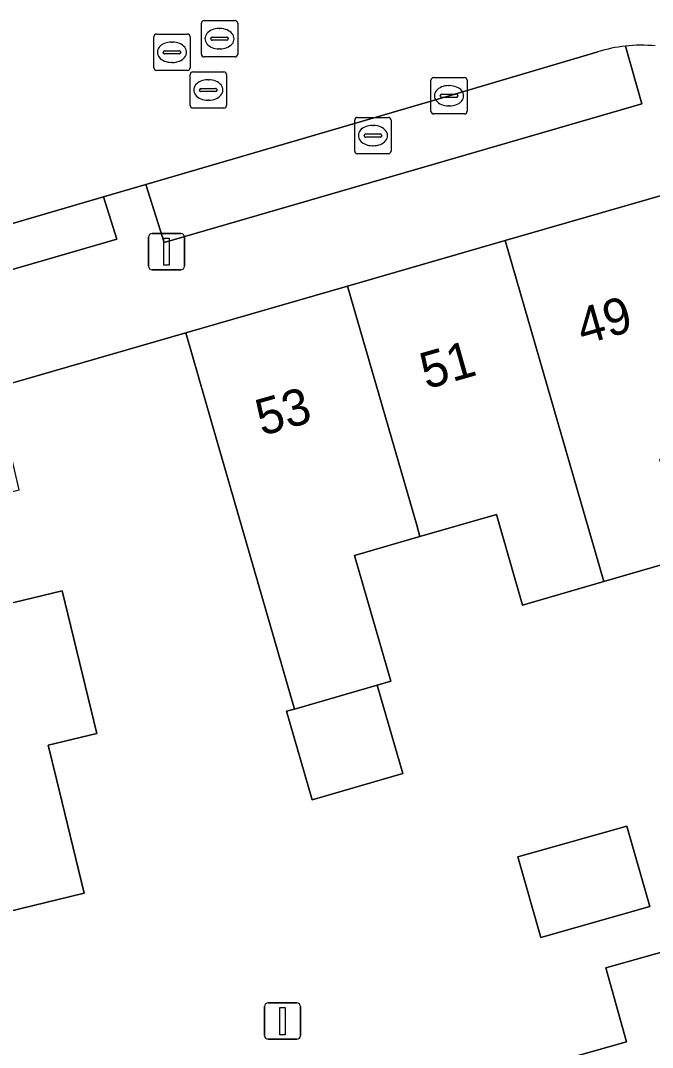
# Model space of a CAD drawing. Extents: x 159716 to 160783, y 383290 to 384031.
# Drawn here: x 160253.79 to 160271.18, y 383552.15 to 383580.41 of the extents above; entities that cross this region are included whole.
import ezdxf

# ---------------------------------------------------------------- set-up
doc = ezdxf.new("R2010")
doc.units = 0
for name, color, linetype in [('IMGEO_Erf', 7, 'Continuous'), ('IMGEO_Groenvoorziening', 7, 'Continuous'), ('IMGEO_Kolk', 7, 'Continuous'), ('IMGEO_Lichtmast', 7, 'Continuous'), ('IMGEO_Pand', 7, 'Continuous'), ('IMGEO_Pand_nummerreeks', 7, 'Continuous'), ('IMGEO_Rijbaan_lokaal_open', 7, 'Continuous'), ('IMGEO_Rioolput', 7, 'Continuous'), ('IMGEO_Voetpad_open', 7, 'Continuous')]:
    doc.layers.add(name, color=color, linetype=linetype)

msp = doc.modelspace()

# ---------------------------------------------------------------- linework, layer by layer
at = {"layer": 'IMGEO_Erf'}
for points in [[(160268.034, 383551.618), (160270.468, 383552.309), (160269.9, 383554.344), (160272.122, 383554.966), (160277.064, 383556.388), (160276.741, 383557.524), (160273.488, 383568.945), (160271.382, 383568.331), (160272.16, 383565.64), (160269.84, 383564.97), (160267.609, 383564.325), (160266.888, 383566.818), (160264.783, 383566.21), (160262.981, 383565.69), (160263.98, 383562.232), (160263.607, 383562.124), (160264.309, 383559.691), (160261.816, 383558.972), (160261.114, 383561.405), (160261.327, 383561.466), (160259.212, 383568.791), (160258.339, 383571.813), (160253.089, 383570.307)], [(160253.602, 383564.398), (160254.936, 383564.722), (160255.889, 383560.792), (160254.554, 383560.468), (160254.781, 383559.534), (160255.541, 383556.399), (160249.88, 383555.027)]]:
    msp.add_lwpolyline(points, dxfattribs=at)
msp.add_lwpolyline([(160268.108, 383555.181), (160267.48, 383557.396), (160270.481, 383558.247), (160271.109, 383556.033)], close=True, dxfattribs=at)
at = {"layer": 'IMGEO_Groenvoorziening'}
msp.add_lwpolyline([(160269.683, 383579.549), (160265.584, 383578.337), (160257.241, 383575.894), (160257.741, 383574.301), (160270.889, 383578.115), (160270.438, 383579.704)], dxfattribs=at)
msp.add_arc((160270.895, 383575.559), 4.17, 96.2987, 106.9044, dxfattribs=at)
at = {"layer": 'IMGEO_Kolk'}
for p, q in [((160265.083, 383577.911), (160265.083, 383578.763)), ((160265.158, 383578.837), (160266.01, 383578.837)), ((160266.084, 383578.763), (160266.084, 383577.911)), ((160265.571, 383578.617), (160265.596, 383578.617)), ((160265.342, 383578.331), (160265.342, 383578.343)), ((160265.78, 383578.294), (160265.382, 383578.294)), ((160265.385, 383578.38), (160265.783, 383578.38)), ((160265.826, 383578.343), (160265.826, 383578.331)), ((160265.594, 383578.057), (160265.569, 383578.057)), ((160262.988, 383576.817), (160262.988, 383577.669)), ((160263.063, 383577.743), (160263.915, 383577.743)), ((160263.989, 383577.669), (160263.989, 383576.817)), ((160266.01, 383577.837), (160265.158, 383577.837)), ((160263.29, 383577.286), (160263.688, 383577.286)), ((160263.476, 383577.523), (160263.501, 383577.523)), ((160263.247, 383577.237), (160263.247, 383577.249)), ((160263.685, 383577.2), (160263.287, 383577.2)), ((160263.731, 383577.249), (160263.731, 383577.237)), ((160263.915, 383576.743), (160263.063, 383576.743)), ((160263.499, 383576.963), (160263.474, 383576.963))]:
    msp.add_line(p, q, dxfattribs=at)
for points in [[(160265.083, 383577.911), (160265.083, 383578.763)], [(160265.158, 383578.837), (160266.01, 383578.837)], [(160266.084, 383578.763), (160266.084, 383577.911)], [(160262.988, 383576.817), (160262.988, 383577.669)], [(160263.063, 383577.743), (160263.915, 383577.743)], [(160263.989, 383577.669), (160263.989, 383576.817)], [(160266.01, 383577.837), (160265.158, 383577.837)], [(160263.915, 383576.743), (160263.063, 383576.743)]]:
    msp.add_lwpolyline(points, dxfattribs=at)
for centre, radius, start, end in [((160265.16, 383578.761), 0.0765, 91.552, 178.448), ((160265.16, 383578.761), 0.0765, 91.552, 178.448), ((160266.008, 383578.761), 0.0765, 1.552, 88.448), ((160266.008, 383578.761), 0.0765, 1.552, 88.448), ((160265.382, 383578.34), 0.0403, 85.8775, 175.7526), ((160265.379, 383578.33), 0.0366, 178.938, 274.7102), ((160265.783, 383578.337), 0.043, 264.8664, 352.4533), ((160265.787, 383578.342), 0.0386, 1.7309, 96.639), ((160265.16, 383577.913), 0.0765, 181.552, 268.448), ((160265.16, 383577.913), 0.0765, 181.552, 268.448), ((160266.008, 383577.913), 0.0765, 271.552, 358.448), ((160266.008, 383577.913), 0.0765, 271.552, 358.448), ((160263.065, 383577.667), 0.0765, 91.552, 178.448), ((160263.065, 383577.667), 0.0765, 91.552, 178.448), ((160263.913, 383577.667), 0.0765, 1.552, 88.448), ((160263.913, 383577.667), 0.0765, 1.552, 88.448), ((160263.287, 383577.246), 0.0403, 85.8775, 175.7526), ((160263.692, 383577.248), 0.0386, 1.7309, 96.639), ((160263.284, 383577.236), 0.0366, 178.938, 274.7102), ((160263.688, 383577.243), 0.043, 264.8664, 352.4533), ((160263.065, 383576.819), 0.0765, 181.552, 268.448), ((160263.065, 383576.819), 0.0765, 181.552, 268.448), ((160263.913, 383576.819), 0.0765, 271.552, 358.448), ((160263.913, 383576.819), 0.0765, 271.552, 358.448)]:
    msp.add_arc(centre, radius, start, end, dxfattribs=at)
for centre, major_axis, ratio, start_param, end_param in [((160265.57, 383578.337), (-0.387, 0.002), 0.722429, 4.712389, 7.853982), ((160265.595, 383578.337), (-0.39, 0.002), 0.717154, 1.570796, 4.712389), ((160263.475, 383577.243), (-0.387, 0.002), 0.722429, 4.712389, 7.853982), ((160263.5, 383577.243), (-0.39, 0.002), 0.717154, 1.570796, 4.712389)]:
    msp.add_ellipse(centre, major_axis=major_axis, ratio=ratio, start_param=start_param, end_param=end_param, dxfattribs=at)
at = {"layer": 'IMGEO_Lichtmast'}
for p, q in [((160257.414, 383574.548), (160258.204, 383574.548)), ((160258.204, 383574.548), (160257.414, 383574.548)), ((160257.314, 383573.648), (160257.314, 383574.448)), ((160257.314, 383574.448), (160257.314, 383573.648)), ((160258.304, 383574.448), (160258.304, 383573.648)), ((160258.304, 383573.648), (160258.304, 383574.448)), ((160258.204, 383573.548), (160257.414, 383573.548)), ((160257.414, 383573.548), (160258.204, 383573.548)), ((160260.504, 383552.48), (160260.504, 383553.28)), ((160260.504, 383553.28), (160260.504, 383552.48)), ((160260.604, 383553.38), (160261.394, 383553.38)), ((160261.394, 383553.38), (160260.604, 383553.38)), ((160261.494, 383553.28), (160261.494, 383552.48)), ((160261.494, 383552.48), (160261.494, 383553.28)), ((160261.394, 383552.38), (160260.604, 383552.38)), ((160260.604, 383552.38), (160261.394, 383552.38))]:
    msp.add_line(p, q, dxfattribs=at)
for points in [[(160257.734, 383574.423), (160257.884, 383574.423), (160257.884, 383573.673), (160257.734, 383573.673), (160257.734, 383574.423)], [(160260.924, 383553.255), (160261.074, 383553.255), (160261.074, 383552.505), (160260.924, 383552.505), (160260.924, 383553.255)]]:
    msp.add_lwpolyline(points, dxfattribs=at)
for centre, start, end in [((160257.414, 383574.448), 90, 180), ((160257.414, 383574.448), 90, 180), ((160258.204, 383574.448), 0, 90), ((160258.204, 383574.448), 360, 90), ((160257.414, 383573.648), 180, 270), ((160257.414, 383573.648), 180, 270), ((160258.204, 383573.648), 270, 0), ((160258.204, 383573.648), 270, 0), ((160260.604, 383553.28), 90, 180), ((160260.604, 383553.28), 90, 180), ((160261.394, 383553.28), 0, 90), ((160261.394, 383553.28), 360, 90), ((160260.604, 383552.48), 180, 270), ((160260.604, 383552.48), 180, 270), ((160261.394, 383552.48), 270, 0), ((160261.394, 383552.48), 270, 0)]:
    msp.add_arc(centre, 0.1, start, end, dxfattribs=at)
at = {"layer": 'IMGEO_Pand'}
for points in [[(160271.583, 383575.638), (160267.131, 383574.352), (160269.84, 383564.97), (160272.16, 383565.64), (160271.382, 383568.331), (160273.488, 383568.945)], [(160267.131, 383574.352), (160262.793, 383573.1), (160264.693, 383566.52), (160264.783, 383566.21), (160266.888, 383566.818), (160267.609, 383564.325), (160269.84, 383564.97)], [(160262.793, 383573.1), (160258.339, 383571.813), (160259.212, 383568.791), (160261.327, 383561.466), (160263.607, 383562.124), (160263.98, 383562.232), (160262.981, 383565.69), (160264.783, 383566.21), (160264.693, 383566.52)], [(160254.554, 383560.468), (160255.889, 383560.792), (160254.936, 383564.722), (160253.602, 383564.398), (160247.938, 383563.021), (160249.88, 383555.027), (160255.541, 383556.399), (160254.781, 383559.534)], [(160263.607, 383562.124), (160261.327, 383561.466), (160261.114, 383561.405), (160261.816, 383558.972), (160264.309, 383559.691)], [(160268.108, 383555.181), (160271.109, 383556.033), (160270.481, 383558.247), (160267.48, 383557.396)], [(160277.064, 383556.388), (160272.122, 383554.966), (160269.9, 383554.344), (160270.468, 383552.309), (160268.034, 383551.618), (160268.721, 383549.198), (160269.134, 383549.315), (160278.343, 383551.929)]]:
    msp.add_lwpolyline(points, close=True, dxfattribs=at)
at = {"layer": 'IMGEO_Rijbaan_lokaal_open'}
msp.add_lwpolyline([(160249.279, 383578.259), (160248.42, 383578.017), (160246.469, 383577.505), (160233.866, 383574.446), (160234.862, 383570.078), (160249.963, 383573.752), (160251.743, 383574.293), (160256.071, 383575.553), (160257.241, 383575.894), (160265.584, 383578.337), (160269.683, 383579.549)], dxfattribs=at)
for centre, radius, start, end in [((160270.895, 383575.559), 4.17, 96.2987, 106.9044), ((160270.877, 383575.725), 4.003, 84.5477, 96.2918)]:
    msp.add_arc(centre, radius, start, end, dxfattribs=at)
at = {"layer": 'IMGEO_Rioolput'}
for p, q in [((160258.841, 383580.407), (160259.693, 383580.407)), ((160258.766, 383579.481), (160258.766, 383580.333)), ((160259.254, 383580.187), (160259.279, 383580.187)), ((160259.767, 383580.333), (160259.767, 383579.481)), ((160257.457, 383579.109), (160257.457, 383579.961)), ((160257.532, 383580.035), (160258.384, 383580.035)), ((160258.458, 383579.961), (160258.458, 383579.109)), ((160259.025, 383579.901), (160259.025, 383579.913)), ((160259.463, 383579.864), (160259.065, 383579.864)), ((160259.068, 383579.95), (160259.466, 383579.95)), ((160259.509, 383579.913), (160259.509, 383579.901)), ((160257.759, 383579.578), (160258.157, 383579.578)), ((160257.945, 383579.815), (160257.97, 383579.815)), ((160259.277, 383579.627), (160259.252, 383579.627)), ((160257.716, 383579.529), (160257.716, 383579.541)), ((160258.154, 383579.492), (160257.756, 383579.492)), ((160258.2, 383579.541), (160258.2, 383579.529)), ((160259.693, 383579.407), (160258.841, 383579.407)), ((160258.384, 383579.035), (160257.532, 383579.035)), ((160257.968, 383579.255), (160257.943, 383579.255)), ((160258.532, 383578.997), (160259.384, 383578.997)), ((160258.457, 383578.071), (160258.457, 383578.923)), ((160258.945, 383578.777), (160258.97, 383578.777)), ((160259.458, 383578.923), (160259.458, 383578.071)), ((160258.716, 383578.491), (160258.716, 383578.503)), ((160259.154, 383578.454), (160258.756, 383578.454)), ((160258.759, 383578.54), (160259.157, 383578.54)), ((160259.2, 383578.503), (160259.2, 383578.491)), ((160258.968, 383578.217), (160258.943, 383578.217)), ((160259.384, 383577.997), (160258.532, 383577.997))]:
    msp.add_line(p, q, dxfattribs=at)
for points in [[(160258.841, 383580.407), (160259.693, 383580.407)], [(160258.766, 383579.481), (160258.766, 383580.333)], [(160259.767, 383580.333), (160259.767, 383579.481)], [(160257.457, 383579.109), (160257.457, 383579.961)], [(160257.532, 383580.035), (160258.384, 383580.035)], [(160258.458, 383579.961), (160258.458, 383579.109)], [(160259.693, 383579.407), (160258.841, 383579.407)], [(160258.384, 383579.035), (160257.532, 383579.035)], [(160258.532, 383578.997), (160259.384, 383578.997)], [(160258.457, 383578.071), (160258.457, 383578.923)], [(160259.458, 383578.923), (160259.458, 383578.071)], [(160259.384, 383577.997), (160258.532, 383577.997)]]:
    msp.add_lwpolyline(points, dxfattribs=at)
for centre, radius, start, end in [((160258.843, 383580.331), 0.0765, 91.552, 178.448), ((160258.843, 383580.331), 0.0765, 91.552, 178.448), ((160259.691, 383580.331), 0.0765, 1.552, 88.448), ((160259.691, 383580.331), 0.0765, 1.552, 88.448), ((160257.534, 383579.959), 0.0765, 91.552, 178.448), ((160257.534, 383579.959), 0.0765, 91.552, 178.448), ((160258.382, 383579.959), 0.0765, 1.552, 88.448), ((160258.382, 383579.959), 0.0765, 1.552, 88.448), ((160259.065, 383579.91), 0.0403, 85.8775, 175.7526), ((160259.062, 383579.9), 0.0366, 178.938, 274.7102), ((160259.466, 383579.907), 0.043, 264.8664, 352.4533), ((160259.47, 383579.912), 0.0386, 1.7309, 96.639), ((160257.756, 383579.538), 0.0403, 85.8775, 175.7526), ((160258.161, 383579.54), 0.0386, 1.7309, 96.639), ((160257.753, 383579.528), 0.0366, 178.938, 274.7102), ((160258.157, 383579.535), 0.043, 264.8664, 352.4533), ((160258.843, 383579.483), 0.0765, 181.552, 268.448), ((160258.843, 383579.483), 0.0765, 181.552, 268.448), ((160259.691, 383579.483), 0.0765, 271.552, 358.448), ((160259.691, 383579.483), 0.0765, 271.552, 358.448), ((160257.534, 383579.111), 0.0765, 181.552, 268.448), ((160257.534, 383579.111), 0.0765, 181.552, 268.448), ((160258.382, 383579.111), 0.0765, 271.552, 358.448), ((160258.382, 383579.111), 0.0765, 271.552, 358.448), ((160258.534, 383578.921), 0.0765, 91.552, 178.448), ((160258.534, 383578.921), 0.0765, 91.552, 178.448), ((160259.382, 383578.921), 0.0765, 1.552, 88.448), ((160259.382, 383578.921), 0.0765, 1.552, 88.448), ((160258.756, 383578.5), 0.0403, 85.8775, 175.7526), ((160258.753, 383578.49), 0.0366, 178.938, 274.7102), ((160259.157, 383578.497), 0.043, 264.8664, 352.4533), ((160259.161, 383578.502), 0.0386, 1.7309, 96.639), ((160258.534, 383578.073), 0.0765, 181.552, 268.448), ((160258.534, 383578.073), 0.0765, 181.552, 268.448), ((160259.382, 383578.073), 0.0765, 271.552, 358.448), ((160259.382, 383578.073), 0.0765, 271.552, 358.448)]:
    msp.add_arc(centre, radius, start, end, dxfattribs=at)
for centre, major_axis, ratio, start_param, end_param in [((160259.253, 383579.907), (-0.387, 0.002), 0.722429, 4.712389, 7.853982), ((160259.278, 383579.907), (-0.39, 0.002), 0.717154, 1.570796, 4.712389), ((160257.944, 383579.535), (-0.387, 0.002), 0.722429, 4.712389, 7.853982), ((160257.969, 383579.535), (-0.39, 0.002), 0.717154, 1.570796, 4.712389), ((160258.944, 383578.497), (-0.387, 0.002), 0.722429, 4.712389, 7.853982), ((160258.969, 383578.497), (-0.39, 0.002), 0.717154, 1.570796, 4.712389)]:
    msp.add_ellipse(centre, major_axis=major_axis, ratio=ratio, start_param=start_param, end_param=end_param, dxfattribs=at)
at = {"layer": 'IMGEO_Voetpad_open'}
for points in [[(160270.438, 383579.704), (160270.889, 383578.115), (160257.741, 383574.301), (160257.241, 383575.894), (160256.071, 383575.553), (160256.439, 383574.395), (160252.103, 383573.137), (160251.743, 383574.293), (160249.963, 383573.752)], [(160206.481, 383559.908), (160207.569, 383560.131), (160208.331, 383560.287), (160208.467, 383560.285), (160209.46, 383556.921), (160211.542, 383557.498), (160216.391, 383558.613), (160219.583, 383559.225), (160253.749, 383567.499), (160253.089, 383570.307), (160258.339, 383571.813), (160262.793, 383573.1), (160267.131, 383574.352), (160271.583, 383575.638), (160274.036, 383576.37), (160275.937, 383576.879), (160275.692, 383577.25)]]:
    msp.add_lwpolyline(points, dxfattribs=at)
msp.add_lwpolyline([(160256.071, 383575.553), (160251.743, 383574.293), (160252.103, 383573.137), (160256.439, 383574.395)], close=True, dxfattribs=at)
msp.add_arc((160270.877, 383575.725), 4.003, 84.5477, 96.2918, dxfattribs=at)

# ---------------------------------------------------------------- texts
at = {"layer": 'IMGEO_Pand_nummerreeks'}
for s, p in [('49', (160269.268, 383571.48)), ('51', (160264.958, 383570.258)), ('53', (160260.432, 383568.974))]:
    msp.add_text(s, height=1, rotation=15.8366, dxfattribs=at).set_placement(p)

doc.saveas('drawing.dxf')
